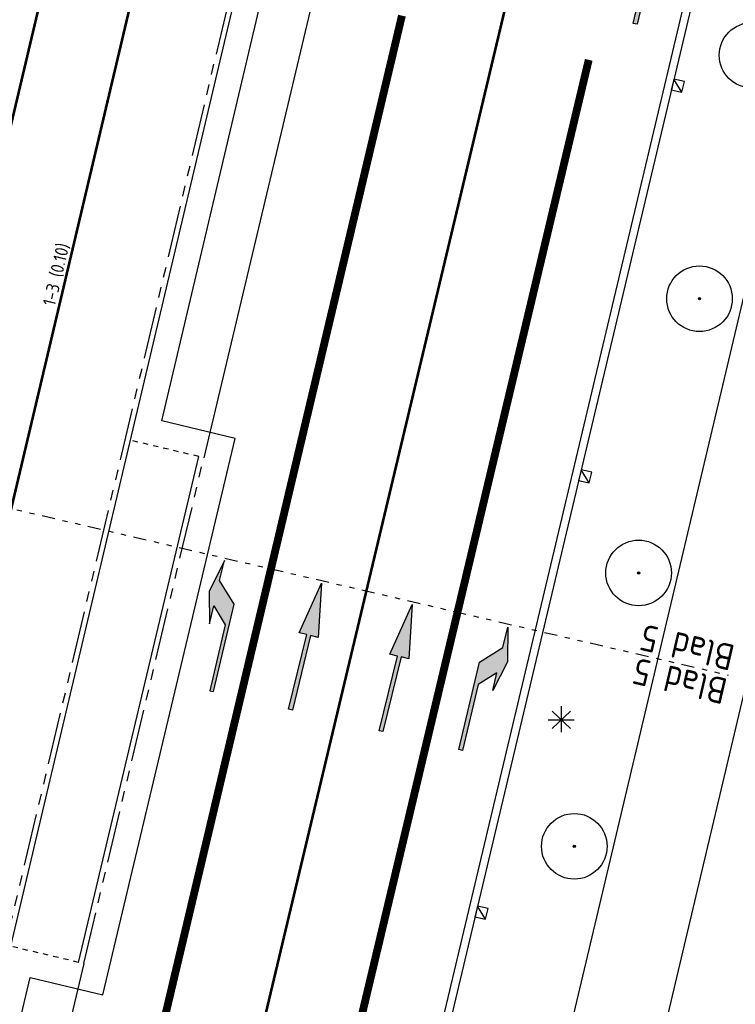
# Model space of a CAD drawing. Header units: metres. Extents: x 116958 to 118326, y 475500 to 477904.
# Tile 962 of 1001: x 117682 to 117709, y 477091 to 477129. Entities that reach past the tile are written whole.
import ezdxf

# ---------------------------------------------------------------- set-up
doc = ezdxf.new("R2010")
doc.units = ezdxf.units.M
doc.header["$LTSCALE"] = 0.2
for name, pattern in [('200-1-3', [20, 5, -15]), ('AL-TEKENBLADGRENS', [11.5, 2.5, -1.5, 1, -1.5, 1, -1.5, 2.5]), ('MATGRENS', [2, 1, -1]), ('VH-TROTTOIRBAND_180-200', [20, 10, -2, 2, -2, 2, -2])]:
    doc.linetypes.add(name, pattern=pattern)
doc.layers.get('0').update_dxf_attribs({"color": 6})
for name, color, linetype in [('B-WE-GR-BOOM-G', 252, 'Continuous'), ('B-WE-IE-MEUBILAIR_WEGMEUBILAIR_LICHTMAST-G', 252, 'Continuous'), ('B-WE-RI-HWA_KOLK_TROTTOIRKOLK-G', 252, 'Continuous'), ('B-WE-VH-GOOT_TEGEL-300', 252, 'Continuous'), ('B-WE-VH-VERHARDING_ASFALT-GV', 252, 'Continuous'), ('B-WE-VW-MARKERING_FIGURATIE-S', 253, 'Continuous'), ('B-WE-VW-MARKERING_LANGS_STREEP_13_010-G', 253, '200-1-3'), ('B-WE-VW-MARKERING_LANGS_STREEP_13_030-G', 253, '200-1-3'), ('N-WE-VH-KANTOPSLUITING_ACHTERKANTBAND-G', 251, 'Continuous'), ('N-WE-VH-KANTOPSLUITING_TROTTOIRBAND_180 200-G', 251, 'VH-TROTTOIRBAND_180-200'), ('N-WE-VH-MATERIAALGRENS-G', 251, 'MATGRENS'), ('N-WE-VW-MARKERING_LANGS_STREEP_100_300_010-G', 1, '200-1-3'), ('N-WE-VW-MARKERING_LANGS_STREEP_GETROKKEN_010-G', 1, 'Continuous'), ('N-WE-VW-MARKERING_TEKST-G', 7, 'Continuous'), ('X-XX-AL-TEKENBLADGRENS-G', 7, 'AL-TEKENBLADGRENS'), ('X-XX-WERKGRENS-G', 4, 'WERKGRENS')]:
    doc.layers.add(name, color=color, linetype=linetype)
doc.styles.get("Standard").update_dxf_attribs({"font": 'isocp.shx'})
doc.linetypes.add('WERKGRENS', pattern='A,5,-2,[100,standaard.shx,S=1,R=0,X=0,Y=0],-2', length=9)

# ---------------------------------------------------------------- blocks, each defined once
blk = doc.blocks.new('CELQ211865')
for p, q in [((-0.001, 0.526), (0, -0.474)), ((-0.5, 0), (0.5, 0)), ((0.354, -0.336), (-0.354, 0.336)), ((0.354, 0.336), (-0.354, -0.336))]:
    blk.add_line(p, q)
blk = doc.blocks.new('Kvtrot')
blk.add_line((0, -420), (420, 0))
at = {"flags": 128}
blk.add_lwpolyline([(0, -420), (420, -420), (420, 0), (0, 0)], close=True, dxfattribs=at)
blk = doc.blocks.new('Bestboom')
h = blk.add_hatch(color=256)
h.dxf.hatch_style = 1
h.paths.add_polyline_path([(41, 0, 1), (-41, 0, 1)])
for radius in [1260, 41.1]:
    blk.add_circle((0, 0), radius)
blk = doc.blocks.new('*U33', base_point=(6223, 11295))
at = {"color": 0}
for points in [[(10423, 11895), (9923, 12195), (8723, 11895)], [(10423, 11895), (11223, 11895), (9923, 12195)], [(10423, 11895), (8723, 11895), (9423, 11895)], [(9423, 11895), (8823, 11295), (9673, 11145)], [(9423, 11895), (9673, 11145), (10423, 11895)], [(6223, 11295), (6223, 11145), (9673, 11145)], [(8823, 11295), (6223, 11295), (9673, 11145)]]:
    blk.add_solid(points, dxfattribs=at)
blk = doc.blocks.new('P_links')
blk.add_lwpolyline([(0, 75), (0, -75), (3450, -75), (4200, 675), (5000, 675), (3700, 975), (2500, 675), (3200, 675), (2600, 75)], close=True)
blk.add_blockref('*U33', (0, 75))
blk = doc.blocks.new('*U35', base_point=(675, 3558))
at = {"color": 0}
for points in [[(675, 3558), (675, 3858), (2725, 3483)], [(675, 3558), (675, 3408), (-2275, 3408)], [(675, 3558), (-2275, 3408), (-2275, 3558)], [(675, 3558), (2725, 3483), (675, 3108)], [(675, 3558), (675, 3108), (675, 3408)]]:
    blk.add_solid(points, dxfattribs=at)
blk = doc.blocks.new('P_recht')
blk.add_lwpolyline([(2950, 75), (2950, 375), (5000, 0), (2950, -375), (2950, -75), (0, -75), (0, 75), (2950, 75)], close=True)
blk.add_blockref('*U35', (2950, 75))
blk = doc.blocks.new('*U37', base_point=(-2980, -1395))
at = {"color": 0}
for points in [[(-380, -1545), (-2980, -1545), (-2980, -1395)], [(-380, -1545), (-2980, -1395), (470, -1395)], [(470, -1395), (720, -2445), (-380, -1545)], [(470, -1395), (1220, -2145), (720, -2445)], [(720, -2445), (220, -2145), (-380, -1545)], [(720, -2445), (-480, -2145), (220, -2145)], [(1220, -2145), (2020, -2145), (720, -2445)]]:
    blk.add_solid(points, dxfattribs=at)
blk = doc.blocks.new('P_rechts')
blk.add_lwpolyline([(0, 75), (3450, 75), (4200, -675), (5000, -675), (3700, -975), (2500, -675), (3200, -675), (2600, -75), (0, -75)], close=True)
blk.add_blockref('*U37', (0, 75))

msp = doc.modelspace()

# ---------------------------------------------------------------- linework, layer by layer
at = {"layer": 'B-WE-VH-GOOT_TEGEL-300', "flags": 128}
msp.add_lwpolyline([(117710.57, 477143.902), (117643.37, 476861.013)], dxfattribs=at)
at = {"layer": 'B-WE-VH-VERHARDING_ASFALT-GV'}
for p, q in [((117689.331, 477033.293), (117710.641, 477123.26)), ((117713.917, 477121.923), (117692.711, 477032.203))]:
    msp.add_line(p, q, dxfattribs=at)
at = {"layer": 'B-WE-VH-VERHARDING_ASFALT-GV', "flags": 128}
for points in [[(117697.088, 477147.287), (117688.811, 477112.446)], [(117710.862, 477143.832), (117643.662, 476860.944)], [(117684.197, 477093.024), (117676.073, 477058.822)]]:
    msp.add_lwpolyline(points, dxfattribs=at)
at = {"layer": 'B-WE-VW-MARKERING_LANGS_STREEP_13_010-G', "const_width": 0.1, "flags": 128}
msp.add_lwpolyline([(117636.868, 476862.588), (117674.425, 477020.723), (117704.064, 477145.161)], dxfattribs=at)
at = {"layer": 'B-WE-VW-MARKERING_LANGS_STREEP_13_030-G', "const_width": 0.3, "flags": 128}
for points in [[(117696.419, 477129.42), (117672.08, 477026.627)], [(117703.592, 477127.722), (117682.15, 477037.46)]]:
    msp.add_lwpolyline(points, dxfattribs=at)
at = {"layer": 'N-WE-VH-KANTOPSLUITING_ACHTERKANTBAND-G', "flags": 128}
msp.add_lwpolyline([(117621.05, 476815.485), (117624.498, 476843.45, -0.024922), (117625.35, 476848.338), (117637.308, 476901.228, 0.007003), (117640.245, 476915.117), (117643.791, 476933.135, -0.009477), (117647.802, 476951.649), (117694.242, 477147.993)], format="xyb", dxfattribs=at)
msp.add_lwpolyline([(117684.003, 477093.07), (117688.617, 477112.492)], dxfattribs=at)
at = {"layer": 'N-WE-VH-KANTOPSLUITING_TROTTOIRBAND_180 200-G', "flags": 128}
msp.add_lwpolyline([(117620.851, 476815.51), (117624.3, 476843.475, -0.024922), (117625.155, 476848.382), (117637.113, 476901.272, 0.007003), (117640.049, 476915.156), (117643.595, 476933.173, -0.009477), (117647.607, 476951.695), (117694.047, 477148.039)], format="xyb", dxfattribs=at)
msp.add_lwpolyline([(117684.197, 477093.024), (117688.811, 477112.446)], dxfattribs=at)
at = {"layer": 'N-WE-VH-MATERIAALGRENS-G'}
for p, q in [((117688.617, 477112.492), (117685.992, 477113.113)), ((117684.003, 477093.07), (117681.397, 477093.686))]:
    msp.add_line(p, q, dxfattribs=at)
at = {"layer": 'N-WE-VW-MARKERING_LANGS_STREEP_100_300_010-G', "const_width": 0.1, "flags": 128}
msp.add_lwpolyline([(117690.379, 477148.391), (117646.871, 476964.443, 0.007677), (117645.219, 476956.947), (117636.811, 476915.793, -0.007003), (117633.895, 476901.999), (117606.169, 476779.377)], format="xyb", dxfattribs=at)
at = {"layer": 'N-WE-VW-MARKERING_LANGS_STREEP_GETROKKEN_010-G', "const_width": 0.1, "flags": 128}
msp.add_lwpolyline([(117623.184, 476883.195), (117627.75, 476903.389, 0.007003), (117630.629, 476917.01), (117631.041, 476919.099, -0.07872), (117633.169, 476924.902), (117635.203, 476928.551, 0.07872), (117637.385, 476934.501), (117642.786, 476961.941), (117687.07, 477149.171)], format="xyb", dxfattribs=at)
at = {"layer": 'X-XX-AL-TEKENBLADGRENS-G'}
msp.add_line((117665.074, 477114.296), (117708.942, 477104.101), dxfattribs=at)
at = {"layer": 'X-XX-WERKGRENS-G', "flags": 128}
msp.add_lwpolyline([(117645.966, 476862.608), (117634.975, 476865.215), (117637.549, 476876.062), (117633.091, 476878.039), (117638.284, 476901.007, 0.007003), (117641.226, 476914.924), (117644.773, 476932.942, -0.009477), (117648.775, 476951.419), (117682.14, 477092.483), (117684.939, 477091.821), (117690.015, 477113.189), (117687.195, 477113.856), (117696.076, 477151.406), (117682.569, 477154.508), (117677.871, 477156.523), (117675.919, 477151.954), (117677.602, 477151.204), (117617.875, 476891.201, -0.141031), (117612.051, 476885.173), (117608.886, 476872.162), (117616.633, 476870.35), (117594.455, 476775.581), (117591.666, 476762.626), (117557.231, 476770.236), (117535.942, 476756.762), (117522.825, 476758.076), (117522.122, 476749.735), (117520.3, 476747.178), (117535.038, 476744.547), (117534.966, 476740.512), (117573.086, 476730.733), (117571.947, 476714.535), (117565.215, 476668.074), (117554.446, 476619.405), (117549.004, 476617.336), (117546.955, 476605.911), (117551.028, 476605.181), (117550.381, 476598.052), (117540.244, 476553.057), (117535.446, 476554.002), (117533.471, 476545.052), (117547.576, 476541.939), (117533.456, 476476.213), (117526.697, 476477.744), (117522.557, 476461.911), (117516.78, 476459.483), (117507.879, 476463.515), (117505.893, 476459.239), (117469.651, 476476.107), (117445.515, 476423.418), (117445.969, 476417.986), (117435.042, 476418.679), (117428.138, 476420.77), (117425.4, 476412.334), (117423.691, 476405.197), (117410.801, 476410.43), (117409.707, 476407.766), (117426.749, 476399.88), (117460.942, 476387.067), (117495.102, 476379.225), (117493.473, 476372.266), (117476.762, 476376.217), (117474.371, 476365.471), (117490.826, 476361.761), (117489.011, 476354.226), (117492.171, 476353.519), (117480.28, 476305.319), (117481.559, 476284.029), (117447.927, 476135.022), (117473.064, 476129.348), (117488.546, 476194.332), (117500.593, 476245.915), (117521.692, 476335.956), (117536.075, 476396.456), (117539.34, 476409.195), (117544.629, 476407.966), (117544.761, 476408.532), (117545.639, 476412.323), (117546.285, 476414.538), (117547.002, 476416.759), (117547.783, 476418.957), (117548.626, 476421.133), (117549.535, 476423.292), (117550.414, 476425.27), (117552.646, 476424.738), (117556.736, 476433.563), (117554.56, 476434.571), (117556.966, 476439.647), (117557.923, 476441.832), (117558.828, 476444.033), (117559.893, 476446.798), (117553.617, 476449.004), (117553.613, 476449.012, 0.021466), (117555.402, 476455.195), (117565.967, 476498.595), (117570.396, 476517.672), (117575.056, 476516.78), (117577.827, 476530.802), (117583.117, 476555.018), (117595.731, 476619.079), (117602.418, 476639.656), (117617.479, 476703.965), (117625.5, 476736.7), (117655.241, 476731.488), (117659.402, 476732.956), (117666.831, 476731.123), (117669.317, 476741.762), (117666.401, 476742.399, -0.426224), (117663.39, 476747.393), (117663.437, 476747.595), (117644.312, 476752.004, -0.159878), (117642.178, 476753.295), (117640.415, 476755.345, 0.159971), (117634.861, 476758.701), (117632.898, 476759.153), (117633.552, 476762.081), (117631.458, 476762.563), (117637.173, 476786.581), (117628.152, 476788.606), (117645.966, 476862.608)], format="xyb", dxfattribs=at)

# ---------------------------------------------------------------- block references
at = {"layer": 'B-WE-GR-BOOM-G', "xscale": 0.001, "yscale": 0.001, "zscale": 0.001}
for p in [(117709.867, 477127.897), (117707.847, 477118.551), (117705.509, 477108.02), (117703.039, 477097.524)]:
    msp.add_blockref('Bestboom', p, dxfattribs=at)
at = {"layer": 'B-WE-IE-MEUBILAIR_WEGMEUBILAIR_LICHTMAST-G'}
msp.add_blockref('CELQ211865', (117702.536, 477102.384), dxfattribs=at)
at = {"layer": 'B-WE-RI-HWA_KOLK_TROTTOIRKOLK-G', "xscale": 0.001, "yscale": 0.001, "zscale": 0.001}
for p, rotation in [((117706.762, 477126.57), 77.296522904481), ((117703.2, 477111.576), 76.63707294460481), ((117699.22, 477094.823), 76.63707294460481)]:
    msp.add_blockref('Kvtrot', p, dxfattribs=dict(at, rotation=rotation))
at = {"layer": 'B-WE-VW-MARKERING_FIGURATIE-S'}
for name, p, xscale, yscale, zscale, rotation in [('P_rechts', (117705.375, 477129.105), 0.0009999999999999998, 0.0009999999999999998, 0.0009999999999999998, 76.71220635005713), ('P_links', (117689.116, 477103.483), 0.001, 0.001, 0.001, 76.80550206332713), ('P_recht', (117692.139, 477102.769), 0.001, 0.001, 0.001, 76.22994784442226), ('P_recht', (117695.617, 477101.947), 0.001, 0.001, 0.001, 76.22994784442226), ('P_rechts', (117698.676, 477101.225), 0.0009999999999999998, 0.0009999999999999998, 0.0009999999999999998, 76.71220635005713)]:
    msp.add_blockref(name, p, dxfattribs=dict(at, xscale=xscale, yscale=yscale, zscale=zscale, rotation=rotation))

# ---------------------------------------------------------------- texts
at = {"layer": 'N-WE-VW-MARKERING_TEKST-G'}
msp.add_text('1-3 (0.10)', height=0.5, rotation=76.6371, dxfattribs=at).set_placement((117683.098, 477118.24))
at = {"layer": 'X-XX-AL-TEKENBLADGRENS-G'}
for p in [(117709.255, 477105.233), (117708.971, 477103.942)]:
    msp.add_text('Blad 5', height=1, rotation=166.8345, dxfattribs=at).set_placement(p)

doc.saveas('drawing.dxf')
